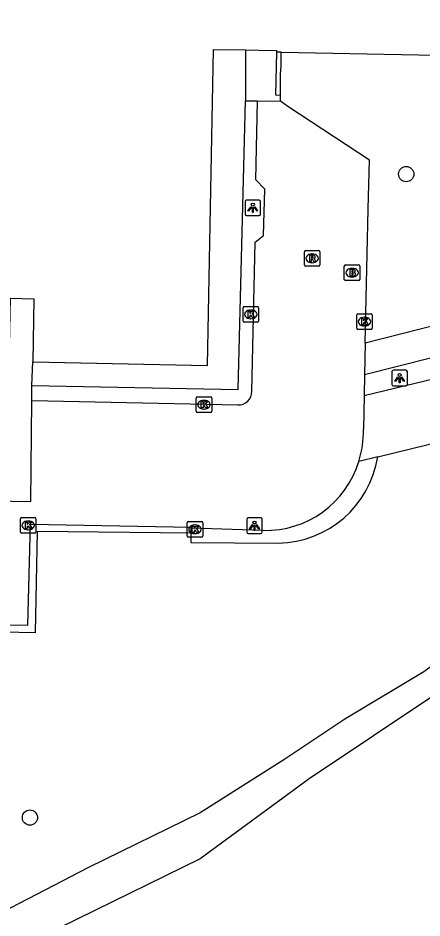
# Model space of a CAD drawing. Extents: x 161477 to 163040, y 383680 to 384868.
# Drawn here: x 162108.9 to 162134.9, y 384690.8 to 384748.5 of the extents above; entities that cross this region are included whole.
import ezdxf

# ---------------------------------------------------------------- set-up
doc = ezdxf.new("R2010")
doc.units = 0
for name, color, linetype in [('IMGEO_Boom', 7, 'Continuous'), ('IMGEO_Brandkraan', 7, 'Continuous'), ('IMGEO_Groenvoorziening', 7, 'Continuous'), ('IMGEO_Kolk', 7, 'Continuous'), ('IMGEO_Lichtpunt', 7, 'Continuous'), ('IMGEO_Muur', 7, 'Continuous'), ('IMGEO_Pand', 7, 'Continuous'), ('IMGEO_Rijbaan_lokaal_open', 7, 'Continuous'), ('IMGEO_Rioolput', 7, 'Continuous'), ('IMGEO_Voetpad_op_trap', 7, 'Continuous'), ('IMGEO_Voetpad_open', 7, 'Continuous'), ('IMGEO_Waterloop', 7, 'Continuous')]:
    doc.layers.add(name, color=color, linetype=linetype)

msp = doc.modelspace()

# ---------------------------------------------------------------- linework, layer by layer
at = {"layer": 'IMGEO_Boom'}
for centre in [(162133.9, 384738.51), (162109.71, 384697.2)]:
    msp.add_circle(centre, 0.489, dxfattribs=at)
at = {"layer": 'IMGEO_Brandkraan'}
for p, q in [((162129.919, 384731.754), (162129.919, 384732.606)), ((162129.994, 384732.68), (162130.846, 384732.68)), ((162130.92, 384732.606), (162130.92, 384731.754)), ((162130.407, 384732.46), (162130.432, 384732.46)), ((162130.846, 384731.68), (162129.994, 384731.68)), ((162130.43, 384731.9), (162130.405, 384731.9))]:
    msp.add_line(p, q, dxfattribs=at)
for points in [[(162129.919, 384731.754), (162129.919, 384732.606)], [(162129.994, 384732.68), (162130.846, 384732.68)], [(162130.92, 384732.606), (162130.92, 384731.754)], [(162130.267, 384732.38), (162130.267, 384731.98), (162130.48, 384731.98)], [(162130.498, 384732.38), (162130.267, 384732.38)], [(162130.446, 384732.299), (162130.392, 384732.299), (162130.392, 384732.223)], [(162130.392, 384732.223), (162130.445, 384732.223)], [(162130.454, 384732.147), (162130.392, 384732.147), (162130.392, 384732.066)], [(162130.392, 384732.066), (162130.454, 384732.066)], [(162130.846, 384731.68), (162129.994, 384731.68)]]:
    msp.add_lwpolyline(points, dxfattribs=at)
for centre, radius, start, end in [((162129.996, 384732.604), 0.0765, 91.55205, 178.44795), ((162129.996, 384732.604), 0.0765, 91.55205, 178.44795), ((162130.844, 384732.604), 0.0765, 1.55205, 88.44795), ((162130.844, 384732.604), 0.0765, 1.55205, 88.44795), ((162130.447, 384732.261), 0.0379, 267.82845, 90.93552), ((162130.455, 384732.106), 0.0404, 269.87594, 90.50774), ((162130.486, 384732.231), 0.251, 268.66757, 293.53466), ((162130.502, 384732.235), 0.145, 59.4692, 91.53667), ((162130.527, 384732.282), 0.0922, 285.51372, 58.15012), ((162130.532, 384732.09), 0.105, 301.31148, 78.98903), ((162129.996, 384731.756), 0.0765, 181.55205, 268.44795), ((162129.996, 384731.756), 0.0765, 181.55205, 268.44795), ((162130.844, 384731.756), 0.0765, 271.55205, 358.44795), ((162130.844, 384731.756), 0.0765, 271.55205, 358.44795)]:
    msp.add_arc(centre, radius, start, end, dxfattribs=at)
for centre, major_axis, ratio, start_param, end_param in [((162130.406, 384732.18), (-0.387, 0.002), 0.722429, 4.712389, 7.853982), ((162130.431, 384732.18), (-0.39, 0.002), 0.717154, 1.570796, 4.712389)]:
    msp.add_ellipse(centre, major_axis=major_axis, ratio=ratio, start_param=start_param, end_param=end_param, dxfattribs=at)
at = {"layer": 'IMGEO_Groenvoorziening'}
for points in [[(162179.659, 384729.234), (162173.474, 384727.602), (162162.649, 384724.62), (162151.357, 384721.495), (162149.942, 384718.706), (162148.808, 384715.994), (162143.384, 384712.29), (162140.719, 384710.735), (162135.04, 384706.556), (162129.95, 384703.516), (162126.024, 384700.909), (162120.657, 384697.499), (162113.477, 384693.992), (162103.959, 384689.066), (162098.555, 384686.451), (162085.474, 384680.354), (162073.283, 384674.637), (162069.519, 384672.832)], [(162120.045, 384715.458), (162120.062, 384715.458), (162120.062, 384715.33), (162120.059, 384714.866), (162125.667, 384714.825)]]:
    msp.add_lwpolyline(points, dxfattribs=at)
msp.add_arc((162125.573, 384721.399), 6.574, 270.81916, 350.98097, dxfattribs=at)
at = {"layer": 'IMGEO_Kolk'}
for p, q in [((162123.409, 384729.08), (162123.409, 384729.932)), ((162123.484, 384730.006), (162124.336, 384730.006)), ((162123.897, 384729.786), (162123.922, 384729.786)), ((162124.41, 384729.932), (162124.41, 384729.08)), ((162123.92, 384729.226), (162123.895, 384729.226)), ((162130.714, 384728.616), (162130.714, 384729.468)), ((162130.789, 384729.542), (162131.641, 384729.542)), ((162131.202, 384729.322), (162131.227, 384729.322)), ((162131.715, 384729.468), (162131.715, 384728.616)), ((162124.336, 384729.006), (162123.484, 384729.006)), ((162131.641, 384728.542), (162130.789, 384728.542)), ((162131.225, 384728.762), (162131.2, 384728.762)), ((162120.395, 384723.282), (162120.395, 384724.134)), ((162120.47, 384724.208), (162121.322, 384724.208)), ((162120.883, 384723.988), (162120.908, 384723.988)), ((162121.396, 384724.134), (162121.396, 384723.282)), ((162120.906, 384723.428), (162120.881, 384723.428)), ((162121.322, 384723.208), (162120.47, 384723.208)), ((162109.097, 384715.534), (162109.097, 384716.386)), ((162109.172, 384716.46), (162110.024, 384716.46)), ((162110.098, 384716.386), (162110.098, 384715.534)), ((162109.585, 384716.24), (162109.61, 384716.24)), ((162119.815, 384715.282), (162119.815, 384716.134)), ((162119.89, 384716.208), (162120.742, 384716.208)), ((162120.303, 384715.988), (162120.328, 384715.988)), ((162120.816, 384716.134), (162120.816, 384715.282)), ((162110.024, 384715.46), (162109.172, 384715.46)), ((162109.608, 384715.68), (162109.583, 384715.68)), ((162120.742, 384715.208), (162119.89, 384715.208)), ((162120.326, 384715.428), (162120.301, 384715.428))]:
    msp.add_line(p, q, dxfattribs=at)
for points in [[(162123.409, 384729.08), (162123.409, 384729.932)], [(162123.484, 384730.006), (162124.336, 384730.006)], [(162123.73, 384729.706), (162123.853, 384729.706), (162123.853, 384729.555), (162123.983, 384729.706), (162124.147, 384729.706), (162124.001, 384729.555), (162124.154, 384729.306), (162124.002, 384729.306), (162123.917, 384729.47), (162123.853, 384729.403), (162123.853, 384729.306), (162123.73, 384729.306), (162123.73, 384729.706)], [(162124.41, 384729.932), (162124.41, 384729.08)], [(162130.714, 384728.616), (162130.714, 384729.468)], [(162130.789, 384729.542), (162131.641, 384729.542)], [(162131.035, 384729.242), (162131.158, 384729.242), (162131.158, 384729.091), (162131.288, 384729.242), (162131.452, 384729.242), (162131.306, 384729.091), (162131.459, 384728.842), (162131.307, 384728.842), (162131.222, 384729.006), (162131.158, 384728.939), (162131.158, 384728.842), (162131.035, 384728.842), (162131.035, 384729.242)], [(162131.715, 384729.468), (162131.715, 384728.616)], [(162124.336, 384729.006), (162123.484, 384729.006)], [(162131.641, 384728.542), (162130.789, 384728.542)], [(162120.395, 384723.282), (162120.395, 384724.134)], [(162120.47, 384724.208), (162121.322, 384724.208)], [(162120.716, 384723.908), (162120.839, 384723.908), (162120.839, 384723.757), (162120.969, 384723.908), (162121.133, 384723.908), (162120.987, 384723.757), (162121.14, 384723.508), (162120.988, 384723.508), (162120.903, 384723.672), (162120.839, 384723.605), (162120.839, 384723.508), (162120.716, 384723.508), (162120.716, 384723.908)], [(162121.396, 384724.134), (162121.396, 384723.282)], [(162121.322, 384723.208), (162120.47, 384723.208)], [(162109.097, 384715.534), (162109.097, 384716.386)], [(162109.172, 384716.46), (162110.024, 384716.46)], [(162110.098, 384716.386), (162110.098, 384715.534)], [(162109.418, 384716.16), (162109.541, 384716.16), (162109.541, 384716.009), (162109.671, 384716.16), (162109.835, 384716.16), (162109.689, 384716.009), (162109.842, 384715.76), (162109.69, 384715.76), (162109.605, 384715.924), (162109.541, 384715.857), (162109.541, 384715.76), (162109.418, 384715.76), (162109.418, 384716.16)], [(162119.815, 384715.282), (162119.815, 384716.134)], [(162119.89, 384716.208), (162120.742, 384716.208)], [(162120.136, 384715.908), (162120.259, 384715.908), (162120.259, 384715.757), (162120.389, 384715.908), (162120.553, 384715.908), (162120.407, 384715.757), (162120.56, 384715.508), (162120.408, 384715.508), (162120.323, 384715.672), (162120.259, 384715.605), (162120.259, 384715.508), (162120.136, 384715.508), (162120.136, 384715.908)], [(162120.816, 384716.134), (162120.816, 384715.282)], [(162110.024, 384715.46), (162109.172, 384715.46)], [(162120.742, 384715.208), (162119.89, 384715.208)]]:
    msp.add_lwpolyline(points, dxfattribs=at)
for centre, start, end in [((162123.486, 384729.93), 91.55205, 178.44795), ((162123.486, 384729.93), 91.55205, 178.44795), ((162124.334, 384729.93), 1.55205, 88.44795), ((162124.334, 384729.93), 1.55205, 88.44795), ((162123.486, 384729.082), 181.55205, 268.44795), ((162123.486, 384729.082), 181.55205, 268.44795), ((162124.334, 384729.082), 271.55205, 358.44795), ((162124.334, 384729.082), 271.55205, 358.44795), ((162130.791, 384729.466), 91.55205, 178.44795), ((162130.791, 384729.466), 91.55205, 178.44795), ((162131.639, 384729.466), 1.55205, 88.44795), ((162131.639, 384729.466), 1.55205, 88.44795), ((162130.791, 384728.618), 181.55205, 268.44795), ((162130.791, 384728.618), 181.55205, 268.44795), ((162131.639, 384728.618), 271.55205, 358.44795), ((162131.639, 384728.618), 271.55205, 358.44795), ((162120.472, 384724.132), 91.55205, 178.44795), ((162120.472, 384724.132), 91.55205, 178.44795), ((162121.32, 384724.132), 1.55205, 88.44795), ((162121.32, 384724.132), 1.55205, 88.44795), ((162120.472, 384723.284), 181.55205, 268.44795), ((162120.472, 384723.284), 181.55205, 268.44795), ((162121.32, 384723.284), 271.55205, 358.44795), ((162121.32, 384723.284), 271.55205, 358.44795), ((162109.174, 384716.384), 91.55205, 178.44795), ((162109.174, 384716.384), 91.55205, 178.44795), ((162110.022, 384716.384), 1.55205, 88.44795), ((162110.022, 384716.384), 1.55205, 88.44795), ((162119.892, 384716.132), 91.55205, 178.44795), ((162119.892, 384716.132), 91.55205, 178.44795), ((162120.74, 384716.132), 1.55205, 88.44795), ((162120.74, 384716.132), 1.55205, 88.44795), ((162109.174, 384715.536), 181.55205, 268.44795), ((162109.174, 384715.536), 181.55205, 268.44795), ((162110.022, 384715.536), 271.55205, 358.44795), ((162110.022, 384715.536), 271.55205, 358.44795), ((162119.892, 384715.284), 181.55205, 268.44795), ((162119.892, 384715.284), 181.55205, 268.44795), ((162120.74, 384715.284), 271.55205, 358.44795), ((162120.74, 384715.284), 271.55205, 358.44795)]:
    msp.add_arc(centre, 0.0765, start, end, dxfattribs=at)
for centre, major_axis, ratio, start_param, end_param in [((162123.896, 384729.506), (-0.387, 0.002), 0.722429, 4.712389, 7.853982), ((162123.921, 384729.506), (-0.39, 0.002), 0.717154, 1.570796, 4.712389), ((162131.201, 384729.042), (-0.387, 0.002), 0.722429, 4.712389, 7.853982), ((162131.226, 384729.042), (-0.39, 0.002), 0.717154, 1.570796, 4.712389), ((162120.882, 384723.708), (-0.387, 0.002), 0.722429, 4.712389, 7.853982), ((162120.907, 384723.708), (-0.39, 0.002), 0.717154, 1.570796, 4.712389), ((162109.584, 384715.96), (-0.387, 0.002), 0.722429, 4.712389, 7.853982), ((162109.609, 384715.96), (-0.39, 0.002), 0.717154, 1.570796, 4.712389), ((162120.302, 384715.708), (-0.387, 0.002), 0.722429, 4.712389, 7.853982), ((162120.327, 384715.708), (-0.39, 0.002), 0.717154, 1.570796, 4.712389)]:
    msp.add_ellipse(centre, major_axis=major_axis, ratio=ratio, start_param=start_param, end_param=end_param, dxfattribs=at)
at = {"layer": 'IMGEO_Lichtpunt'}
for p, q in [((162123.537, 384736.753), (162123.537, 384735.946)), ((162123.537, 384736.753), (162123.537, 384735.946)), ((162124.439, 384736.848), (162123.631, 384736.848)), ((162124.439, 384736.848), (162123.631, 384736.848)), ((162124.533, 384735.946), (162124.533, 384736.753)), ((162124.533, 384735.946), (162124.533, 384736.753)), ((162123.631, 384735.852), (162124.439, 384735.852)), ((162123.631, 384735.852), (162124.439, 384735.852)), ((162132.977, 384725.823), (162132.977, 384725.016)), ((162132.977, 384725.823), (162132.977, 384725.016)), ((162133.879, 384725.918), (162133.071, 384725.918)), ((162133.879, 384725.918), (162133.071, 384725.918)), ((162133.973, 384725.016), (162133.973, 384725.823)), ((162133.973, 384725.016), (162133.973, 384725.823)), ((162133.071, 384724.922), (162133.879, 384724.922)), ((162133.071, 384724.922), (162133.879, 384724.922)), ((162124.549, 384716.438), (162123.741, 384716.438)), ((162124.549, 384716.438), (162123.741, 384716.438)), ((162123.647, 384716.343), (162123.647, 384715.536)), ((162123.647, 384716.343), (162123.647, 384715.536)), ((162124.643, 384715.536), (162124.643, 384716.343)), ((162124.643, 384715.536), (162124.643, 384716.343)), ((162123.741, 384715.442), (162124.549, 384715.442)), ((162123.741, 384715.442), (162124.549, 384715.442))]:
    msp.add_line(p, q, dxfattribs=at)
for points in [[(162123.911, 384736.417), (162123.95, 384736.389), (162123.762, 384736.127), (162123.724, 384736.154), (162123.911, 384736.417)], [(162124.013, 384736.369), (162124.06, 384736.369), (162124.06, 384736.047), (162124.013, 384736.047), (162124.013, 384736.369)], [(162124.123, 384736.389), (162124.161, 384736.416), (162124.348, 384736.154), (162124.309, 384736.126), (162124.123, 384736.389)], [(162133.351, 384725.487), (162133.39, 384725.459), (162133.202, 384725.197), (162133.164, 384725.224), (162133.351, 384725.487)], [(162133.453, 384725.439), (162133.5, 384725.439), (162133.5, 384725.117), (162133.453, 384725.117), (162133.453, 384725.439)], [(162133.563, 384725.459), (162133.601, 384725.486), (162133.788, 384725.224), (162133.749, 384725.196), (162133.563, 384725.459)], [(162124.021, 384716.007), (162124.06, 384715.979), (162123.872, 384715.717), (162123.834, 384715.744), (162124.021, 384716.007)], [(162124.123, 384715.959), (162124.17, 384715.959), (162124.17, 384715.637), (162124.123, 384715.637), (162124.123, 384715.959)], [(162124.233, 384715.979), (162124.271, 384716.006), (162124.458, 384715.744), (162124.419, 384715.716), (162124.233, 384715.979)]]:
    msp.add_lwpolyline(points, dxfattribs=at)
for centre in [(162124.036, 384736.551), (162133.476, 384725.621), (162124.146, 384716.141)]:
    msp.add_circle(centre, 0.0994, dxfattribs=at)
for centre, start, end in [((162123.631, 384736.753), 90, 180), ((162123.631, 384736.753), 90, 180), ((162124.439, 384736.753), 0, 90), ((162124.439, 384736.753), 0, 90), ((162123.631, 384735.946), 180, 270), ((162123.631, 384735.946), 180, 270), ((162124.439, 384735.946), 270, 0), ((162124.439, 384735.946), 270, 360), ((162133.071, 384725.823), 90, 180), ((162133.071, 384725.823), 90, 180), ((162133.879, 384725.823), 0, 90), ((162133.879, 384725.823), 0, 90), ((162133.071, 384725.016), 180, 270), ((162133.071, 384725.016), 180, 270), ((162133.879, 384725.016), 270, 0), ((162133.879, 384725.016), 270, 360), ((162123.741, 384716.343), 90, 180), ((162123.741, 384716.343), 90, 180), ((162124.549, 384716.343), 0, 90), ((162124.549, 384716.343), 0, 90), ((162123.741, 384715.536), 180, 270), ((162123.741, 384715.536), 180, 270), ((162124.549, 384715.536), 270, 0), ((162124.549, 384715.536), 270, 360)]:
    msp.add_arc(centre, 0.0946, start, end, dxfattribs=at)
at = {"layer": 'IMGEO_Muur'}
for points in [[(162125.555, 384746.35), (162125.491, 384743.591), (162125.816, 384743.581)], [(162125.816, 384743.581), (162125.822, 384744.944), (162125.853, 384745.425), (162125.868, 384746.344)], [(162091.609, 384709.844), (162109.583, 384709.553), (162109.74, 384716.04), (162120.066, 384715.852), (162120.062, 384715.782)], [(162120.062, 384715.782), (162120.045, 384715.458)], [(162120.045, 384715.458), (162110.172, 384715.576), (162110.037, 384709.071), (162092.04, 384709.434), (162091.989, 384707.572), (162091.598, 384707.579)]]:
    msp.add_lwpolyline(points, dxfattribs=at)
at = {"layer": 'IMGEO_Pand'}
for points in [[(162125.868, 384746.344), (162156.801, 384745.748), (162156.856, 384748.533), (162173.4, 384748.229)], [(162109.887, 384726.449), (162121.124, 384726.232), (162121.516, 384746.519), (162123.575, 384746.479)], [(162123.575, 384746.479), (162124.421, 384746.463), (162125.558, 384746.442), (162125.555, 384746.35)], [(162125.868, 384746.344), (162125.555, 384746.35)], [(162101.918, 384726.603), (162108.377, 384726.479), (162108.455, 384730.54), (162109.966, 384730.511), (162109.887, 384726.449)]]:
    msp.add_lwpolyline(points, dxfattribs=at)
at = {"layer": 'IMGEO_Rijbaan_lokaal_open'}
for points in [[(162123.978, 384724.552), (162124.18, 384734.136), (162124.72, 384734.566), (162124.805, 384737.546), (162124.234, 384738.137), (162124.347, 384743.209)], [(162124.347, 384743.209), (162125.818, 384743.186)], [(162131.262, 384727.66), (162131.459, 384736.258), (162131.532, 384739.414), (162126.298, 384742.858), (162125.818, 384743.186)], [(162131.185, 384724.288), (162171.073, 384733.938), (162171.126, 384734.757), (162177.618, 384736.365), (162177.366, 384737.271)], [(162132.066, 384720.368), (162179.661, 384732.001)], [(162131.262, 384727.66), (162131.216, 384725.634)], [(162109.825, 384724.935), (162109.887, 384726.449)], [(162131.216, 384725.634), (162131.185, 384724.288)], [(162109.836, 384723.968), (162109.825, 384724.935)], [(162103.531, 384717.6), (162109.775, 384717.497), (162109.836, 384723.968)], [(162109.836, 384723.968), (162123.079, 384723.69)], [(162131.185, 384724.288), (162131.144, 384722.127)], [(162132.066, 384720.368), (162130.852, 384720.058)], [(162124.709, 384715.638), (162120.062, 384715.782)]]:
    msp.add_lwpolyline(points, dxfattribs=at)
for centre, radius, start, end in [((162123.1, 384724.567), 0.878, 268.59867, 358.99402), ((162124.893, 384721.954), 6.253, 342.34911, 1.58458), ((162124.867, 384721.897), 6.261, 268.55451, 342.91689)]:
    msp.add_arc(centre, radius, start, end, dxfattribs=at)
at = {"layer": 'IMGEO_Rioolput'}
for p, q in [((162127.349, 384732.679), (162127.349, 384733.531)), ((162127.424, 384733.605), (162128.276, 384733.605)), ((162127.837, 384733.385), (162127.862, 384733.385)), ((162128.35, 384733.531), (162128.35, 384732.679)), ((162128.276, 384732.605), (162127.424, 384732.605)), ((162127.86, 384732.825), (162127.835, 384732.825))]:
    msp.add_line(p, q, dxfattribs=at)
for points in [[(162127.349, 384732.679), (162127.349, 384733.531)], [(162127.424, 384733.605), (162128.276, 384733.605)], [(162127.938, 384733.303), (162127.686, 384733.305), (162127.686, 384732.905)], [(162127.864, 384733.224), (162127.81, 384733.224), (162127.81, 384733.143)], [(162127.81, 384733.143), (162127.862, 384733.143)], [(162128.35, 384733.531), (162128.35, 384732.679)], [(162128.276, 384732.605), (162127.424, 384732.605)], [(162127.686, 384732.905), (162127.81, 384732.905), (162127.81, 384733.067), (162127.821, 384733.067)], [(162127.868, 384733.038), (162127.939, 384732.905), (162128.079, 384732.905), (162128.014, 384733.031)]]:
    msp.add_lwpolyline(points, dxfattribs=at)
for centre, radius, start, end in [((162127.426, 384733.529), 0.0765, 91.55205, 178.44795), ((162127.426, 384733.529), 0.0765, 91.55205, 178.44795), ((162127.846, 384733.332), 0.19, 274.7715, 282.96867), ((162127.87, 384733.128), 0.0964, 77.00612, 93.18647), ((162127.884, 384733.185), 0.0378, 276.66336, 79.67722), ((162127.937, 384733.193), 0.109, 350.36119, 89.41601), ((162127.935, 384733.193), 0.112, 277.58423, 350.98172), ((162128.274, 384733.529), 0.0765, 1.55205, 88.44795), ((162128.274, 384733.529), 0.0765, 1.55205, 88.44795), ((162127.426, 384732.681), 0.0765, 181.55205, 268.44795), ((162127.426, 384732.681), 0.0765, 181.55205, 268.44795), ((162127.82, 384733.014), 0.0533, 26.02933, 88.69889), ((162127.919, 384732.978), 0.108, 29.51342, 73.79051), ((162128.274, 384732.681), 0.0765, 271.55205, 358.44795), ((162128.274, 384732.681), 0.0765, 271.55205, 358.44795)]:
    msp.add_arc(centre, radius, start, end, dxfattribs=at)
for centre, major_axis, ratio, start_param, end_param in [((162127.836, 384733.105), (-0.387, 0.002), 0.722429, 4.712389, 7.853982), ((162127.861, 384733.105), (-0.39, 0.002), 0.717154, 1.570796, 4.712389)]:
    msp.add_ellipse(centre, major_axis=major_axis, ratio=ratio, start_param=start_param, end_param=end_param, dxfattribs=at)
at = {"layer": 'IMGEO_Voetpad_op_trap'}
msp.add_lwpolyline([(162125.818, 384743.186), (162125.816, 384743.581)], dxfattribs=at)
at = {"layer": 'IMGEO_Voetpad_open'}
for points in [[(162123.575, 384746.479), (162123.567, 384743.346), (162123.564, 384743.221)], [(162109.825, 384724.935), (162123.087, 384724.687), (162123.564, 384743.221)], [(162123.564, 384743.221), (162124.347, 384743.209)], [(162173.716, 384738.317), (162161.894, 384735.451), (162131.262, 384727.66)], [(162177.366, 384737.271), (162131.216, 384725.634)]]:
    msp.add_lwpolyline(points, dxfattribs=at)
at = {"layer": 'IMGEO_Waterloop'}
msp.add_lwpolyline([(162179.655, 384724.32), (162178.504, 384723.827), (162171.546, 384722.135), (162166.463, 384720.713), (162162.594, 384719.896), (162160.414, 384719.426), (162153.797, 384716.925), (162152.819, 384715.111), (162151.863, 384714.407), (162146.162, 384711.002), (162135.922, 384705.205), (162127.657, 384699.687), (162120.648, 384694.554), (162111.648, 384690.148)], dxfattribs=at)

doc.saveas('drawing.dxf')
